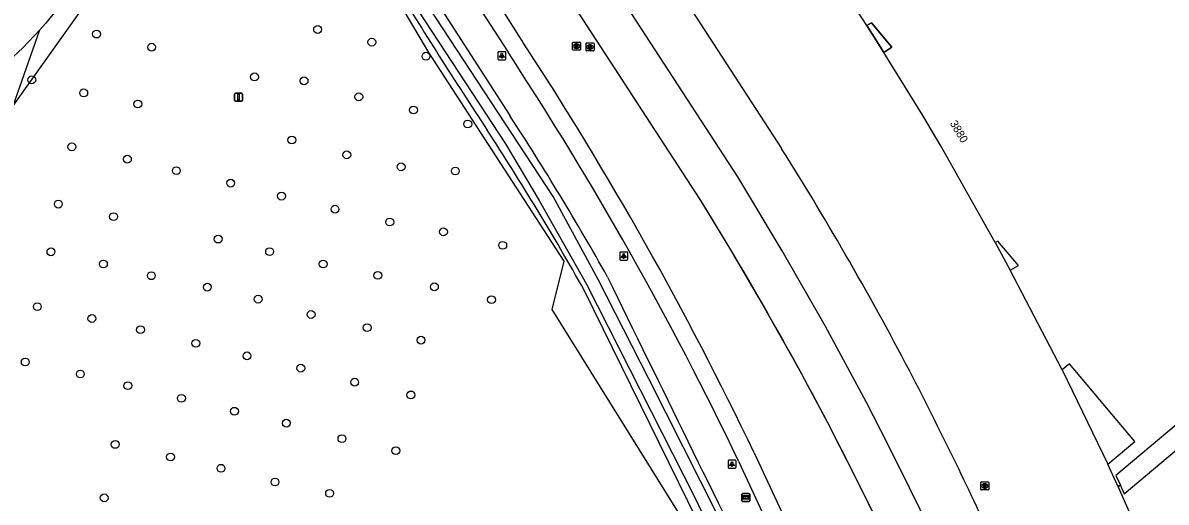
# Model space of a CAD drawing. Extents: x 155018 to 156648, y 383980 to 385733.
# Drawn here: x 156093.8 to 156236.7, y 384756 to 384815.9 of the extents above; entities that cross this region are included whole.
import ezdxf

# ---------------------------------------------------------------- set-up
doc = ezdxf.new("R2010")
doc.units = 0
for name, color, linetype in [('IMGEO_Afsluitpaal', 7, 'Continuous'), ('IMGEO_Boom', 7, 'Continuous'), ('IMGEO_Erf', 7, 'Continuous'), ('IMGEO_Groenvoorziening', 7, 'Continuous'), ('IMGEO_Lichtpunt', 7, 'Continuous'), ('IMGEO_Lijnafwatering', 7, 'Continuous'), ('IMGEO_Pand', 7, 'Continuous'), ('IMGEO_Pand_nummerreeks', 7, 'Continuous'), ('IMGEO_Pand_overbouw', 7, 'Continuous'), ('IMGEO_Rijbaan_lokaal_gesloten', 7, 'Continuous'), ('IMGEO_Rijbaan_regionaal_gesloten', 7, 'Continuous'), ('IMGEO_Rioolput', 7, 'Continuous'), ('IMGEO_Voetpad_open', 7, 'Continuous'), ('IMGEO_Waterloop', 7, 'Continuous'), ('IMGEO_Wegwijzer', 7, 'Continuous')]:
    doc.layers.add(name, color=color, linetype=linetype)

msp = doc.modelspace()

# ---------------------------------------------------------------- linework, layer by layer
at = {"layer": 'IMGEO_Afsluitpaal'}
for p, q in [((156120.26, 384806.17), (156120.26, 384806.97)), ((156120.26, 384806.97), (156120.26, 384806.17)), ((156120.36, 384807.07), (156121.15, 384807.07)), ((156121.15, 384807.07), (156120.36, 384807.07)), ((156121.15, 384806.07), (156120.36, 384806.07)), ((156120.36, 384806.07), (156121.15, 384806.07)), ((156121.25, 384806.97), (156121.25, 384806.17)), ((156121.25, 384806.17), (156121.25, 384806.97))]:
    msp.add_line(p, q, dxfattribs=at)
msp.add_lwpolyline([(156120.68, 384806.94), (156120.83, 384806.94), (156120.83, 384806.19), (156120.68, 384806.19), (156120.68, 384806.94)], dxfattribs=at)
for centre, start, end in [((156120.36, 384806.97), 90, 180), ((156120.36, 384806.97), 90, 180), ((156120.36, 384806.17), 180, 270), ((156120.36, 384806.17), 180, 270), ((156121.15, 384806.97), 0, 90), ((156121.15, 384806.97), 360, 90), ((156121.15, 384806.17), 270, 0), ((156121.15, 384806.17), 270, 0)]:
    msp.add_arc(centre, 0.1, start, end, dxfattribs=at)
at = {"layer": 'IMGEO_Boom'}
for centre in [(156103.01, 384814.46), (156130.64, 384815.03), (156109.9, 384812.82), (156137.42, 384813.45), (156144.19, 384811.69), (156094.92, 384808.74), (156122.76, 384809.11), (156128.95, 384808.62), (156101.41, 384807.11), (156108.18, 384805.72), (156135.79, 384806.62), (156142.62, 384804.97), (156149.41, 384803.22), (156127.42, 384801.22), (156099.92, 384800.37), (156106.87, 384798.83), (156134.29, 384799.37), (156112.99, 384797.39), (156141.08, 384797.87), (156147.86, 384797.36), (156119.78, 384795.84), (156126.13, 384794.22), (156098.23, 384793.22), (156132.82, 384792.58), (156105.14, 384791.65), (156139.66, 384790.98), (156146.37, 384789.75), (156118.21, 384788.85), (156097.31, 384787.26), (156124.64, 384787.28), (156153.78, 384788.07), (156103.87, 384785.73), (156131.33, 384785.73), (156109.86, 384784.27), (156138.17, 384784.32), (156116.86, 384782.85), (156145.24, 384782.88), (156123.21, 384781.34), (156152.37, 384781.28), (156095.61, 384780.41), (156102.43, 384778.92), (156129.83, 384779.43), (156108.5, 384777.53), (156136.83, 384777.79), (156115.42, 384775.83), (156143.57, 384776.22), (156121.82, 384774.26), (156094.1, 384773.49), (156128.54, 384772.72), (156100.99, 384772), (156106.93, 384770.53), (156135.27, 384770.97), (156113.62, 384768.96), (156142.3, 384769.38), (156120.25, 384767.34), (156126.74, 384765.85), (156105.34, 384763.2), (156133.68, 384763.92), (156112.26, 384761.63), (156140.42, 384762.41), (156118.56, 384760.22), (156125.32, 384758.5), (156132.14, 384757.08), (156103.97, 384756.52)]:
    msp.add_circle(centre, 0.489, dxfattribs=at)
at = {"layer": 'IMGEO_Erf'}
msp.add_lwpolyline([(156201.43, 384812.17), (156199.31, 384815.52)], dxfattribs=at)
at = {"layer": 'IMGEO_Groenvoorziening'}
for points in [[(156092.61, 384805.49), (156104.34, 384822.04), (156109.68, 384825.74), (156116.93, 384848.11), (156123.57, 384846.86), (156128.81, 384836.52), (156139.54, 384820.55), (156144.51, 384812.16), (156161.4, 384786.1), (156159.9, 384780.04), (156181.76, 384744.98), (156194.88, 384713.16), (156193.62, 384706.06), (156154.77, 384714.83), (156144.1, 384710.77), (156128.03, 384711.94), (156112.14, 384703.17), (156102.82, 384701.87), (156086.2, 384689.9), (156080.59, 384681.21), (156070.69, 384667.75), (156063.78, 384665.05)], [(156140.02, 384821.03), (156126.34, 384842.1), (156125.95, 384845.48), (156126.53, 384845.93), (156129.03, 384844.06), (156154.65, 384804.3)], [(156092.61, 384805.49), (156095.91, 384815)], [(156183.99, 384741.7), (156163.97, 384782.46)]]:
    msp.add_lwpolyline(points, dxfattribs=at)
for centre, radius, start, end in [((156668.16, 385143.95), 619.03, 211.44318, 213.48003), ((155856.4, 384609.66), 356.14, 29.3273, 33.1278), ((155857.06, 384610.06), 352.01, 29.3228, 33.1321), ((160802.63, 387037.5), 5154.4, 205.92403, 206.43148)]:
    msp.add_arc(centre, radius, start, end, dxfattribs=at)
at = {"layer": 'IMGEO_Lichtpunt'}
for p, q in [((156153.17, 384812.16), (156153.17, 384811.35)), ((156153.17, 384812.16), (156153.17, 384811.35)), ((156154.07, 384812.25), (156153.27, 384812.25)), ((156154.07, 384812.25), (156153.27, 384812.25)), ((156154.17, 384811.35), (156154.17, 384812.16)), ((156154.17, 384811.35), (156154.17, 384812.16)), ((156153.27, 384811.26), (156154.07, 384811.26)), ((156153.27, 384811.26), (156154.07, 384811.26)), ((156168.4, 384787.13), (156168.4, 384786.32)), ((156168.4, 384787.13), (156168.4, 384786.32)), ((156169.31, 384787.22), (156168.5, 384787.22)), ((156169.31, 384787.22), (156168.5, 384787.22)), ((156168.5, 384786.23), (156169.31, 384786.23)), ((156168.5, 384786.23), (156169.31, 384786.23)), ((156169.4, 384786.32), (156169.4, 384787.13)), ((156169.4, 384786.32), (156169.4, 384787.13)), ((156181.94, 384761.14), (156181.94, 384760.33)), ((156181.94, 384761.14), (156181.94, 384760.33)), ((156182.84, 384761.23), (156182.04, 384761.23)), ((156182.84, 384761.23), (156182.04, 384761.23)), ((156182.04, 384760.24), (156182.84, 384760.24)), ((156182.04, 384760.24), (156182.84, 384760.24)), ((156182.94, 384760.33), (156182.94, 384761.14)), ((156182.94, 384760.33), (156182.94, 384761.14))]:
    msp.add_line(p, q, dxfattribs=at)
for points in [[(156153.55, 384811.82), (156153.58, 384811.79), (156153.4, 384811.53), (156153.36, 384811.56), (156153.55, 384811.82)], [(156153.65, 384811.77), (156153.7, 384811.77), (156153.7, 384811.45), (156153.65, 384811.45), (156153.65, 384811.77)], [(156153.76, 384811.79), (156153.8, 384811.82), (156153.98, 384811.56), (156153.94, 384811.53), (156153.76, 384811.79)], [(156168.78, 384786.79), (156168.82, 384786.76), (156168.63, 384786.5), (156168.59, 384786.53), (156168.78, 384786.79)], [(156168.88, 384786.74), (156168.93, 384786.74), (156168.93, 384786.42), (156168.88, 384786.42), (156168.88, 384786.74)], [(156168.99, 384786.76), (156169.03, 384786.79), (156169.22, 384786.53), (156169.18, 384786.5), (156168.99, 384786.76)], [(156182.32, 384760.8), (156182.35, 384760.77), (156182.17, 384760.51), (156182.13, 384760.54), (156182.32, 384760.8)], [(156182.42, 384760.75), (156182.46, 384760.75), (156182.46, 384760.43), (156182.42, 384760.43), (156182.42, 384760.75)], [(156182.53, 384760.77), (156182.57, 384760.8), (156182.75, 384760.54), (156182.71, 384760.51), (156182.53, 384760.77)]]:
    msp.add_lwpolyline(points, dxfattribs=at)
for centre in [(156153.67, 384811.96), (156168.9, 384786.93), (156182.44, 384760.94)]:
    msp.add_circle(centre, 0.0994, dxfattribs=at)
for centre, start, end in [((156153.27, 384812.16), 90, 180), ((156153.27, 384812.16), 90, 180), ((156154.07, 384812.16), 0, 90), ((156154.07, 384812.16), 0, 90), ((156153.27, 384811.35), 180, 270), ((156153.27, 384811.35), 180, 270), ((156154.07, 384811.35), 270, 0), ((156154.07, 384811.35), 270, 360), ((156168.5, 384787.13), 90, 180), ((156168.5, 384787.13), 90, 180), ((156168.5, 384786.32), 180, 270), ((156168.5, 384786.32), 180, 270), ((156169.31, 384787.13), 0, 90), ((156169.31, 384787.13), 0, 90), ((156169.31, 384786.32), 270, 0), ((156169.31, 384786.32), 270, 360), ((156182.04, 384761.14), 90, 180), ((156182.04, 384761.14), 90, 180), ((156182.04, 384760.33), 180, 270), ((156182.04, 384760.33), 180, 270), ((156182.84, 384761.14), 0, 90), ((156182.84, 384761.14), 0, 90), ((156182.84, 384760.33), 270, 0), ((156182.84, 384760.33), 270, 360)]:
    msp.add_arc(centre, 0.0946, start, end, dxfattribs=at)
at = {"layer": 'IMGEO_Lijnafwatering'}
for points in [[(156168.55, 384809.02), (156157.93, 384825.36)], [(156179.15, 384792.67), (156178.95, 384793), (156178.74, 384793.34), (156178.53, 384793.68), (156168.55, 384809.02)], [(156189.01, 384775.85), (156185.8, 384781.5), (156182.52, 384787.11), (156179.15, 384792.67)], [(156198.11, 384758.62), (156196.87, 384761.08), (156195.62, 384763.54), (156194.36, 384765.99), (156192.6, 384769.29), (156190.82, 384772.58), (156189.01, 384775.85)], [(156206.47, 384741.02), (156205.11, 384744.01), (156203.73, 384747), (156202.33, 384749.98), (156200.94, 384752.87), (156199.53, 384755.75), (156198.11, 384758.62)]]:
    msp.add_lwpolyline(points, dxfattribs=at)
at = {"layer": 'IMGEO_Pand'}
for points in [[(156199.31, 384815.52), (156191.71, 384827.24), (156193.39, 384828.68), (156187.92, 384835.2), (156186.99, 384834.43), (156183.62, 384839.52), (156183.74, 384839.6), (156184.39, 384838.61), (156194.07, 384846.74)], [(156199.31, 384815.52), (156199.86, 384815.85), (156202.42, 384812.81), (156201.43, 384812.17)], [(156262.9, 384786.61), (156230.42, 384759.32), (156230.98, 384758.12), (156230.67, 384757.98), (156229.41, 384760.71), (156232.78, 384763.55), (156224.61, 384773.28), (156223.69, 384772.51), (156217.21, 384784.97), (156218.25, 384785.54), (156215.67, 384788.6), (156215.34, 384788.41), (156208.56, 384800.4), (156206.27, 384804.28), (156201.43, 384812.17)], [(156232.41, 384754.08), (156230.71, 384757.92), (156231.01, 384758.06), (156231.47, 384757.02), (156264.47, 384784.74)]]:
    msp.add_lwpolyline(points, dxfattribs=at)
at = {"layer": 'IMGEO_Pand_overbouw'}
for points in [[(156199.31, 384815.52), (156201.43, 384812.17), (156202.42, 384812.81), (156199.86, 384815.85)], [(156217.21, 384784.97), (156218.25, 384785.54), (156215.67, 384788.6), (156215.34, 384788.41)], [(156223.69, 384772.51), (156229.41, 384760.71), (156232.78, 384763.55), (156224.61, 384773.28)]]:
    msp.add_lwpolyline(points, close=True, dxfattribs=at)
at = {"layer": 'IMGEO_Rijbaan_lokaal_gesloten'}
for points in [[(156153.57, 384887.3), (156153.12, 384885.93), (156148.75, 384873.51), (156145.95, 384865.84), (156188.64, 384800.15)], [(156207.27, 384752.34), (156204.64, 384757.76), (156201.95, 384763.16), (156199.21, 384768.52), (156194.08, 384778.01), (156188.72, 384787.37), (156183.16, 384796.61), (156150.3, 384847.14), (156144, 384846.78)]]:
    msp.add_lwpolyline(points, dxfattribs=at)
for centre, radius, start, end in [((155843.72, 384583.02), 407.57, 27.5447, 32.1899), ((155748.42, 384536.07), 513.78, 24.6059, 27.2724)]:
    msp.add_arc(centre, radius, start, end, dxfattribs=at)
at = {"layer": 'IMGEO_Rijbaan_regionaal_gesloten'}
for points in [[(156111.09, 384872.36), (156111.42, 384870.18), (156111.91, 384865.95), (156112.17, 384862.92), (156112.39, 384857.55), (156112.05, 384852.14), (156111.85, 384850.11), (156110.88, 384844.01), (156110.28, 384841.34), (156109.04, 384837.01), (156108.07, 384834.39), (156106.14, 384830.16), (156104.89, 384827.82), (156103.04, 384824.7), (156101.06, 384821.6), (156098.64, 384818.22), (156096.65, 384815.79), (156095.91, 384815)], [(156178.53, 384793.68), (156144, 384846.78)], [(156095.91, 384815), (156093.78, 384812.74), (156091.49, 384810.63), (156088.71, 384808.27), (156080.61, 384801.76)], [(156185.2, 384762.16), (156190.87, 384750)]]:
    msp.add_lwpolyline(points, dxfattribs=at)
for centre, radius, start, end in [((155612.16, 384469.72), 643.62, 32.28229, 33.72544), ((155788.03, 384572.17), 440.27, 25.5641, 33.2345), ((155787.75, 384552), 459.48, 27.7563, 31.7339), ((155698.34, 384508.82), 558.72, 25.5707, 27.4047)]:
    msp.add_arc(centre, radius, start, end, dxfattribs=at)
at = {"layer": 'IMGEO_Rioolput'}
for p, q in [((156162.51, 384812.52), (156162.51, 384813.38)), ((156162.58, 384813.45), (156163.44, 384813.45)), ((156163, 384813.23), (156163.02, 384813.23)), ((156163.51, 384813.38), (156163.51, 384812.52)), ((156164.19, 384812.42), (156164.19, 384813.28)), ((156164.26, 384813.35), (156165.11, 384813.35)), ((156164.67, 384813.13), (156164.7, 384813.13)), ((156165.19, 384813.28), (156165.19, 384812.42)), ((156163.44, 384812.45), (156162.58, 384812.45)), ((156163.02, 384812.67), (156163, 384812.67)), ((156165.11, 384812.35), (156164.26, 384812.35)), ((156164.7, 384812.57), (156164.67, 384812.57)), ((156213.53, 384757.58), (156213.53, 384758.43)), ((156213.61, 384758.51), (156214.46, 384758.51)), ((156214.46, 384757.51), (156213.61, 384757.51)), ((156214.02, 384758.29), (156214.05, 384758.29)), ((156214.04, 384757.73), (156214.02, 384757.73)), ((156214.54, 384758.43), (156214.54, 384757.58))]:
    msp.add_line(p, q, dxfattribs=at)
for points in [[(156162.51, 384812.52), (156162.51, 384813.38)], [(156162.58, 384813.45), (156163.44, 384813.45)], [(156163.1, 384813.15), (156162.85, 384813.15), (156162.85, 384812.75)], [(156163.03, 384813.07), (156162.97, 384813.07), (156162.97, 384812.99)], [(156163.51, 384813.38), (156163.51, 384812.52)], [(156164.19, 384812.42), (156164.19, 384813.28)], [(156164.26, 384813.35), (156165.11, 384813.35)], [(156164.78, 384813.05), (156164.52, 384813.05), (156164.52, 384812.65)], [(156165.19, 384813.28), (156165.19, 384812.42)], [(156163.44, 384812.45), (156162.58, 384812.45)], [(156162.85, 384812.75), (156162.97, 384812.75), (156162.97, 384812.91), (156162.98, 384812.91)], [(156162.97, 384812.99), (156163.02, 384812.99)], [(156163.03, 384812.88), (156163.1, 384812.75), (156163.24, 384812.75), (156163.17, 384812.88)], [(156165.11, 384812.35), (156164.26, 384812.35)], [(156164.52, 384812.65), (156164.65, 384812.65), (156164.65, 384812.81), (156164.66, 384812.81)], [(156164.7, 384812.97), (156164.65, 384812.97), (156164.65, 384812.89)], [(156164.65, 384812.89), (156164.7, 384812.89)], [(156164.7, 384812.78), (156164.78, 384812.65), (156164.92, 384812.65), (156164.85, 384812.78)], [(156213.53, 384757.58), (156213.53, 384758.43)], [(156213.61, 384758.51), (156214.46, 384758.51)], [(156214.46, 384757.51), (156213.61, 384757.51)], [(156214.12, 384758.21), (156213.87, 384758.21), (156213.87, 384757.81)], [(156213.87, 384757.81), (156214, 384757.81), (156214, 384757.97), (156214.01, 384757.97)], [(156214.05, 384758.13), (156214, 384758.13), (156214, 384758.05)], [(156214, 384758.05), (156214.05, 384758.05)], [(156214.05, 384757.94), (156214.12, 384757.81), (156214.26, 384757.81), (156214.2, 384757.93)], [(156214.54, 384758.43), (156214.54, 384757.58)]]:
    msp.add_lwpolyline(points, dxfattribs=at)
for centre, radius, start, end in [((156162.59, 384813.37), 0.0765, 91.552, 178.448), ((156162.59, 384813.37), 0.0765, 91.552, 178.448), ((156163.03, 384812.97), 0.0964, 77.0061, 93.1865), ((156163.05, 384813.03), 0.0378, 276.6634, 79.6772), ((156163.1, 384813.04), 0.109, 350.3612, 89.416), ((156163.43, 384813.37), 0.0765, 1.552, 88.448), ((156163.43, 384813.37), 0.0765, 1.552, 88.448), ((156164.26, 384813.27), 0.0765, 91.552, 178.448), ((156164.26, 384813.27), 0.0765, 91.552, 178.448), ((156164.77, 384812.94), 0.109, 350.3612, 89.416), ((156165.11, 384813.27), 0.0765, 1.552, 88.448), ((156165.11, 384813.27), 0.0765, 1.552, 88.448), ((156162.59, 384812.53), 0.0765, 181.552, 268.448), ((156162.59, 384812.53), 0.0765, 181.552, 268.448), ((156162.98, 384812.86), 0.0533, 26.0293, 88.6989), ((156163.01, 384813.18), 0.19, 274.7715, 282.9687), ((156163.1, 384813.04), 0.112, 277.5842, 350.9817), ((156163.08, 384812.82), 0.108, 29.5134, 73.7905), ((156163.43, 384812.53), 0.0765, 271.552, 358.448), ((156163.43, 384812.53), 0.0765, 271.552, 358.448), ((156164.26, 384812.43), 0.0765, 181.552, 268.448), ((156164.26, 384812.43), 0.0765, 181.552, 268.448), ((156164.66, 384812.76), 0.0533, 26.0293, 88.6989), ((156164.71, 384812.87), 0.0964, 77.0061, 93.1865), ((156164.68, 384813.08), 0.19, 274.7715, 282.9687), ((156164.72, 384812.93), 0.0378, 276.6634, 79.6772), ((156164.77, 384812.94), 0.112, 277.5842, 350.9817), ((156164.76, 384812.72), 0.108, 29.5134, 73.7905), ((156165.11, 384812.43), 0.0765, 271.552, 358.448), ((156165.11, 384812.43), 0.0765, 271.552, 358.448), ((156213.61, 384758.43), 0.0765, 91.552, 178.448), ((156213.61, 384758.43), 0.0765, 91.552, 178.448), ((156213.61, 384757.58), 0.0765, 181.552, 268.448), ((156213.61, 384757.58), 0.0765, 181.552, 268.448), ((156214, 384757.92), 0.0533, 26.0293, 88.6989), ((156214.05, 384758.03), 0.0964, 77.0061, 93.1865), ((156214.03, 384758.24), 0.19, 274.7715, 282.9687), ((156214.07, 384758.09), 0.0378, 276.6634, 79.6772), ((156214.12, 384758.1), 0.109, 350.3612, 89.416), ((156214.12, 384758.1), 0.112, 277.5842, 350.9817), ((156214.1, 384757.88), 0.108, 29.5134, 73.7905), ((156214.46, 384758.43), 0.0765, 1.552, 88.448), ((156214.46, 384758.43), 0.0765, 1.552, 88.448), ((156214.46, 384757.58), 0.0765, 271.552, 358.448), ((156214.46, 384757.58), 0.0765, 271.552, 358.448)]:
    msp.add_arc(centre, radius, start, end, dxfattribs=at)
for centre, major_axis, ratio, start_param, end_param in [((156163, 384812.95), (-0.387, 0.002), 0.722429, 4.712389, 7.853982), ((156163.02, 384812.95), (-0.39, 0.002), 0.717154, 1.570796, 4.712389), ((156164.67, 384812.85), (-0.387, 0.002), 0.722429, 4.712389, 7.853982), ((156164.7, 384812.85), (-0.39, 0.002), 0.717154, 1.570796, 4.712389), ((156214.02, 384758.01), (-0.387, 0.002), 0.722429, 4.712389, 7.853982), ((156214.05, 384758.01), (-0.39, 0.002), 0.717154, 1.570796, 4.712389)]:
    msp.add_ellipse(centre, major_axis=major_axis, ratio=ratio, start_param=start_param, end_param=end_param, dxfattribs=at)
at = {"layer": 'IMGEO_Voetpad_open'}
for points in [[(156111.09, 384872.36), (156122.76, 384860.5), (156145.61, 384825.83), (156154.44, 384812.22)], [(156183.26, 384761.12), (156188.43, 384750)]]:
    msp.add_lwpolyline(points, dxfattribs=at)
msp.add_arc((155782.71, 384568.88), 444.29, 25.6381, 33.2086, dxfattribs=at)
at = {"layer": 'IMGEO_Waterloop'}
msp.add_lwpolyline([(156184.96, 384745.81), (156172.05, 384771.37), (156165.72, 384783.81), (156160.07, 384794.17), (156138.54, 384827.04), (156128.95, 384842.54), (156127.97, 384843.94), (156127.12, 384844.24), (156126.91, 384843.6), (156126.82, 384842.24), (156136.51, 384827.64), (156154.13, 384800.76), (156158.35, 384793.66), (156164.26, 384783.22), (156177.71, 384756.72), (156187.18, 384737.02)], dxfattribs=at)
at = {"layer": 'IMGEO_Wegwijzer'}
for p, q in [((156183.66, 384756.17), (156183.66, 384756.97)), ((156183.66, 384756.97), (156183.66, 384756.17)), ((156183.76, 384757.07), (156184.55, 384757.07)), ((156184.55, 384757.07), (156183.76, 384757.07)), ((156184.55, 384756.07), (156183.76, 384756.07)), ((156183.76, 384756.07), (156184.55, 384756.07)), ((156184.65, 384756.97), (156184.65, 384756.17)), ((156184.65, 384756.17), (156184.65, 384756.97))]:
    msp.add_line(p, q, dxfattribs=at)
for points in [[(156183.76, 384756.81), (156184.55, 384756.81), (156184.55, 384756.34), (156183.76, 384756.34), (156183.76, 384756.81)], [(156183.83, 384756.66), (156183.83, 384756.57), (156183.83, 384756.49), (156184.24, 384756.49), (156184.24, 384756.41), (156184.48, 384756.57), (156184.24, 384756.74), (156184.24, 384756.66), (156183.83, 384756.66)]]:
    msp.add_lwpolyline(points, dxfattribs=at)
for centre, start, end in [((156183.76, 384756.97), 90, 180), ((156183.76, 384756.97), 90, 180), ((156183.76, 384756.17), 180, 270), ((156183.76, 384756.17), 180, 270), ((156184.55, 384756.97), 0, 90), ((156184.55, 384756.97), 360, 90), ((156184.55, 384756.17), 270, 0), ((156184.55, 384756.17), 270, 0)]:
    msp.add_arc(centre, 0.1, start, end, dxfattribs=at)

# ---------------------------------------------------------------- texts
at = {"layer": 'IMGEO_Pand_nummerreeks'}
msp.add_text('3880', height=1, rotation=300.5803, dxfattribs=at).set_placement((156209.63, 384803.32))

doc.saveas('drawing.dxf')
